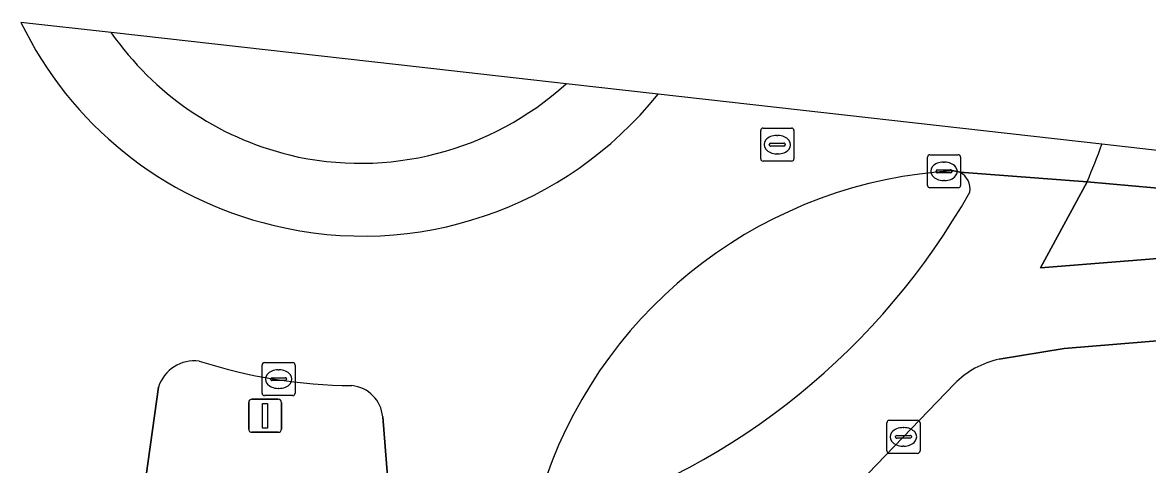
# Model space of a CAD drawing. Extents: x 161928 to 163071, y 386474 to 387428.
# Drawn here: x 162339.15 to 162373.15, y 387381.67 to 387395.03 of the extents above; entities that cross this region are included whole.
import ezdxf

# ---------------------------------------------------------------- set-up
doc = ezdxf.new("R2010")
doc.units = 0
for name, color, linetype in [('IMGEO_Berm_groen', 7, 'Continuous'), ('IMGEO_Fietspad_gesloten', 7, 'Continuous'), ('IMGEO_Kolk', 7, 'Continuous'), ('IMGEO_Lichtmast', 7, 'Continuous'), ('IMGEO_Rijbaan_lokaal_gesloten', 7, 'Continuous'), ('IMGEO_Rioolput', 7, 'Continuous'), ('IMGEO_Verkeerseiland_gesloten', 7, 'Continuous'), ('IMGEO_Verkeerseiland_groen', 7, 'Continuous'), ('IMGEO_Voetpad_open', 7, 'Continuous')]:
    doc.layers.add(name, color=color, linetype=linetype)

msp = doc.modelspace()

# ---------------------------------------------------------------- linework, layer by layer
at = {"layer": 'IMGEO_Berm_groen'}
msp.add_lwpolyline([(162355.575, 387393.176), (162350.509, 387393.747), (162341.834, 387394.725)], dxfattribs=at)
for centre, radius, start, end in [((162349.426, 387400.013), 9.253, 214.8562, 214.8599), ((162349.424, 387400.011), 9.25, 214.859, 256.2034), ((162349.359, 387400.028), 9.252, 256.6183, 312.2111)]:
    msp.add_arc(centre, radius, start, end, dxfattribs=at)
at = {"layer": 'IMGEO_Fietspad_gesloten'}
for points in [[(162368.664, 387384.853), (162370.627, 387385.176), (162373.806, 387385.434), (162375.665, 387385.548), (162378.86, 387385.945), (162378.543, 387388.335), (162375.228, 387388.042), (162369.913, 387387.617), (162371.321, 387390.21), (162367.475, 387390.506)], [(162363.876, 387380.533), (162364.704, 387381.394), (162367.31, 387384.106)]]:
    msp.add_lwpolyline(points, dxfattribs=at)
for centre, radius, start, end in [((162367.228, 387390.006), 0.557, 349.338, 63.716), ((162349.143, 387400.404), 21.388, 287.5118, 330.5963), ((162369.23, 387382.227), 2.686, 102.156, 135.6149)]:
    msp.add_arc(centre, radius, start, end, dxfattribs=at)
at = {"layer": 'IMGEO_Kolk'}
for p, q in [((162366.498, 387390.107), (162366.498, 387390.959)), ((162366.573, 387391.033), (162367.425, 387391.033)), ((162367.499, 387390.959), (162367.499, 387390.107)), ((162366.8, 387390.576), (162367.198, 387390.576)), ((162366.986, 387390.813), (162367.011, 387390.813)), ((162366.757, 387390.527), (162366.757, 387390.539)), ((162367.195, 387390.49), (162366.797, 387390.49)), ((162367.009, 387390.253), (162366.984, 387390.253)), ((162367.241, 387390.539), (162367.241, 387390.527)), ((162367.425, 387390.033), (162366.573, 387390.033)), ((162346.39, 387383.825), (162346.39, 387384.677)), ((162346.465, 387384.751), (162347.317, 387384.751)), ((162346.878, 387384.531), (162346.903, 387384.531)), ((162347.391, 387384.677), (162347.391, 387383.825)), ((162346.649, 387384.245), (162346.649, 387384.257)), ((162347.087, 387384.208), (162346.689, 387384.208)), ((162346.692, 387384.294), (162347.09, 387384.294)), ((162347.133, 387384.257), (162347.133, 387384.245)), ((162346.901, 387383.971), (162346.876, 387383.971)), ((162347.317, 387383.751), (162346.465, 387383.751)), ((162365.271, 387382.08), (162365.271, 387382.932)), ((162365.346, 387383.006), (162366.198, 387383.006)), ((162365.759, 387382.786), (162365.784, 387382.786)), ((162366.272, 387382.932), (162366.272, 387382.08)), ((162365.53, 387382.5), (162365.53, 387382.512)), ((162365.968, 387382.463), (162365.57, 387382.463)), ((162365.573, 387382.549), (162365.971, 387382.549)), ((162366.014, 387382.512), (162366.014, 387382.5)), ((162365.782, 387382.226), (162365.757, 387382.226)), ((162366.198, 387382.006), (162365.346, 387382.006))]:
    msp.add_line(p, q, dxfattribs=at)
for points in [[(162366.498, 387390.107), (162366.498, 387390.959)], [(162366.573, 387391.033), (162367.425, 387391.033)], [(162367.499, 387390.959), (162367.499, 387390.107)], [(162367.425, 387390.033), (162366.573, 387390.033)], [(162346.39, 387383.825), (162346.39, 387384.677)], [(162346.465, 387384.751), (162347.317, 387384.751)], [(162347.391, 387384.677), (162347.391, 387383.825)], [(162347.317, 387383.751), (162346.465, 387383.751)], [(162365.271, 387382.08), (162365.271, 387382.932)], [(162365.346, 387383.006), (162366.198, 387383.006)], [(162366.272, 387382.932), (162366.272, 387382.08)], [(162366.198, 387382.006), (162365.346, 387382.006)]]:
    msp.add_lwpolyline(points, dxfattribs=at)
for centre, radius, start, end in [((162366.575, 387390.957), 0.0765, 91.552, 178.448), ((162366.575, 387390.957), 0.0765, 91.552, 178.448), ((162367.423, 387390.957), 0.0765, 1.552, 88.448), ((162367.423, 387390.957), 0.0765, 1.552, 88.448), ((162366.797, 387390.536), 0.0403, 85.8775, 175.7526), ((162367.202, 387390.538), 0.0386, 1.7309, 96.639), ((162366.794, 387390.526), 0.0366, 178.938, 274.7102), ((162367.198, 387390.533), 0.043, 264.8664, 352.4533), ((162366.575, 387390.109), 0.0765, 181.552, 268.448), ((162366.575, 387390.109), 0.0765, 181.552, 268.448), ((162367.423, 387390.109), 0.0765, 271.552, 358.448), ((162367.423, 387390.109), 0.0765, 271.552, 358.448), ((162346.467, 387384.675), 0.0765, 91.552, 178.448), ((162346.467, 387384.675), 0.0765, 91.552, 178.448), ((162347.315, 387384.675), 0.0765, 1.552, 88.448), ((162347.315, 387384.675), 0.0765, 1.552, 88.448), ((162346.689, 387384.254), 0.0403, 85.8775, 175.7526), ((162346.686, 387384.244), 0.0366, 178.938, 274.7102), ((162347.09, 387384.251), 0.043, 264.8664, 352.4533), ((162347.094, 387384.256), 0.0386, 1.7309, 96.639), ((162346.467, 387383.827), 0.0765, 181.552, 268.448), ((162346.467, 387383.827), 0.0765, 181.552, 268.448), ((162347.315, 387383.827), 0.0765, 271.552, 358.448), ((162347.315, 387383.827), 0.0765, 271.552, 358.448), ((162365.348, 387382.93), 0.0765, 91.552, 178.448), ((162365.348, 387382.93), 0.0765, 91.552, 178.448), ((162366.196, 387382.93), 0.0765, 1.552, 88.448), ((162366.196, 387382.93), 0.0765, 1.552, 88.448), ((162365.57, 387382.509), 0.0403, 85.8775, 175.7526), ((162365.567, 387382.499), 0.0366, 178.938, 274.7102), ((162365.971, 387382.506), 0.043, 264.8664, 352.4533), ((162365.975, 387382.511), 0.0386, 1.7309, 96.639), ((162365.348, 387382.082), 0.0765, 181.552, 268.448), ((162365.348, 387382.082), 0.0765, 181.552, 268.448), ((162366.196, 387382.082), 0.0765, 271.552, 358.448), ((162366.196, 387382.082), 0.0765, 271.552, 358.448)]:
    msp.add_arc(centre, radius, start, end, dxfattribs=at)
for centre, major_axis, ratio, start_param, end_param in [((162366.985, 387390.533), (-0.387, 0.002), 0.722429, 4.712389, 7.853982), ((162367.01, 387390.533), (-0.39, 0.002), 0.717154, 1.570796, 4.712389), ((162346.877, 387384.251), (-0.387, 0.002), 0.722429, 4.712389, 7.853982), ((162346.902, 387384.251), (-0.39, 0.002), 0.717154, 1.570796, 4.712389), ((162365.758, 387382.506), (-0.387, 0.002), 0.722429, 4.712389, 7.853982), ((162365.783, 387382.506), (-0.39, 0.002), 0.717154, 1.570796, 4.712389)]:
    msp.add_ellipse(centre, major_axis=major_axis, ratio=ratio, start_param=start_param, end_param=end_param, dxfattribs=at)
at = {"layer": 'IMGEO_Lichtmast'}
for p, q in [((162345.986, 387382.743), (162345.986, 387383.543)), ((162345.986, 387383.543), (162345.986, 387382.743)), ((162346.086, 387383.643), (162346.876, 387383.643)), ((162346.876, 387383.643), (162346.086, 387383.643)), ((162346.976, 387383.543), (162346.976, 387382.743)), ((162346.976, 387382.743), (162346.976, 387383.543)), ((162346.876, 387382.643), (162346.086, 387382.643)), ((162346.086, 387382.643), (162346.876, 387382.643))]:
    msp.add_line(p, q, dxfattribs=at)
msp.add_lwpolyline([(162346.406, 387383.518), (162346.556, 387383.518), (162346.556, 387382.768), (162346.406, 387382.768), (162346.406, 387383.518)], dxfattribs=at)
for centre, start, end in [((162346.086, 387383.543), 90, 180), ((162346.086, 387383.543), 90, 180), ((162346.876, 387383.543), 0, 90), ((162346.876, 387383.543), 360, 90), ((162346.086, 387382.743), 180, 270), ((162346.086, 387382.743), 180, 270), ((162346.876, 387382.743), 270, 0), ((162346.876, 387382.743), 270, 0)]:
    msp.add_arc(centre, 0.1, start, end, dxfattribs=at)
at = {"layer": 'IMGEO_Rijbaan_lokaal_gesloten'}
for points in [[(162371.768, 387391.351), (162358.356, 387392.863)], [(162371.321, 387390.21), (162375.368, 387389.851), (162375.38, 387389.611), (162375.91, 387389.567), (162376.19, 387390.853), (162371.768, 387391.351)], [(162366.78, 387390.508), (162367.252, 387390.561), (162367.475, 387390.506), (162371.321, 387390.21)], [(162342.284, 387377.138), (162342.772, 387380.471), (162343.258, 387384.011)], [(162350.035, 387383.111), (162350.32, 387379.526), (162350.595, 387376.102)]]:
    msp.add_lwpolyline(points, dxfattribs=at)
for centre, radius, start, end in [((162349.385, 387400.009), 11.422, 205.8318, 256.5081), ((162349.432, 387400.005), 11.43, 256.272, 321.3203), ((162349.432, 387400.003), 11.429, 321.3275, 321.3323), ((162342.577, 387402.129), 31.117, 337.4784, 339.7349), ((162342.577, 387402.129), 31.117, 337.4784, 339.7349), ((162344.185, 387401.531), 29.402, 339.742, 339.7425), ((162344.185, 387401.531), 29.402, 339.742, 339.7425), ((162368.063, 387376.695), 13.873, 95.3054, 162.8347), ((162344.348, 387383.662), 1.144, 82.7559, 162.2346), ((162349.207, 387399.42), 15.364, 252.1291, 269.6236), ((162349.001, 387383.023), 1.038, 4.8394, 84.1823)]:
    msp.add_arc(centre, radius, start, end, dxfattribs=at)
at = {"layer": 'IMGEO_Rioolput'}
for p, q in [((162361.459, 387390.913), (162361.459, 387391.765)), ((162361.534, 387391.839), (162362.386, 387391.839)), ((162361.947, 387391.619), (162361.972, 387391.619)), ((162362.46, 387391.765), (162362.46, 387390.913)), ((162361.718, 387391.333), (162361.718, 387391.345)), ((162362.156, 387391.296), (162361.758, 387391.296)), ((162361.761, 387391.382), (162362.159, 387391.382)), ((162362.202, 387391.345), (162362.202, 387391.333)), ((162361.97, 387391.059), (162361.945, 387391.059)), ((162362.386, 387390.839), (162361.534, 387390.839))]:
    msp.add_line(p, q, dxfattribs=at)
for points in [[(162361.459, 387390.913), (162361.459, 387391.765)], [(162361.534, 387391.839), (162362.386, 387391.839)], [(162362.46, 387391.765), (162362.46, 387390.913)], [(162362.386, 387390.839), (162361.534, 387390.839)]]:
    msp.add_lwpolyline(points, dxfattribs=at)
for centre, radius, start, end in [((162361.536, 387391.763), 0.0765, 91.552, 178.448), ((162361.536, 387391.763), 0.0765, 91.552, 178.448), ((162362.384, 387391.763), 0.0765, 1.552, 88.448), ((162362.384, 387391.763), 0.0765, 1.552, 88.448), ((162361.758, 387391.342), 0.0403, 85.8775, 175.7526), ((162361.755, 387391.332), 0.0366, 178.938, 274.7102), ((162362.159, 387391.339), 0.043, 264.8664, 352.4533), ((162362.163, 387391.344), 0.0386, 1.7309, 96.639), ((162361.536, 387390.915), 0.0765, 181.552, 268.448), ((162361.536, 387390.915), 0.0765, 181.552, 268.448), ((162362.384, 387390.915), 0.0765, 271.552, 358.448), ((162362.384, 387390.915), 0.0765, 271.552, 358.448)]:
    msp.add_arc(centre, radius, start, end, dxfattribs=at)
for centre, major_axis, ratio, start_param, end_param in [((162361.946, 387391.339), (-0.387, 0.002), 0.722429, 4.712389, 7.853982), ((162361.971, 387391.339), (-0.39, 0.002), 0.717154, 1.570796, 4.712389)]:
    msp.add_ellipse(centre, major_axis=major_axis, ratio=ratio, start_param=start_param, end_param=end_param, dxfattribs=at)
at = {"layer": 'IMGEO_Verkeerseiland_gesloten'}
for points in [[(162341.834, 387394.725), (162339.104, 387395.032)], [(162358.356, 387392.863), (162355.575, 387393.176)]]:
    msp.add_lwpolyline(points, dxfattribs=at)
for centre, radius, start, end in [((162349.385, 387400.009), 11.422, 205.8318, 256.5081), ((162349.426, 387400.013), 9.253, 214.8562, 214.8599), ((162349.424, 387400.011), 9.25, 214.859, 256.2034), ((162349.359, 387400.028), 9.252, 256.6183, 312.2111), ((162349.432, 387400.005), 11.43, 256.272, 321.3203), ((162349.432, 387400.003), 11.429, 321.3275, 321.3323)]:
    msp.add_arc(centre, radius, start, end, dxfattribs=at)
at = {"layer": 'IMGEO_Verkeerseiland_groen'}
for points in [[(162367.475, 387390.506), (162367.252, 387390.561), (162366.78, 387390.508)], [(162343.258, 387384.011), (162342.772, 387380.471)], [(162350.32, 387379.526), (162350.035, 387383.111)]]:
    msp.add_lwpolyline(points, dxfattribs=at)
for centre, radius, start, end in [((162368.063, 387376.695), 13.873, 95.3054, 162.8347), ((162367.228, 387390.006), 0.557, 349.338, 63.716), ((162349.143, 387400.404), 21.388, 287.5118, 330.5963), ((162344.348, 387383.662), 1.144, 82.7559, 162.2346), ((162349.207, 387399.42), 15.364, 252.1291, 269.6236), ((162349.001, 387383.023), 1.038, 4.8394, 84.1823)]:
    msp.add_arc(centre, radius, start, end, dxfattribs=at)
at = {"layer": 'IMGEO_Voetpad_open'}
for points in [[(162375.38, 387389.611), (162375.368, 387389.851), (162371.321, 387390.21), (162369.913, 387387.617), (162375.228, 387388.042)], [(162373.806, 387385.434), (162370.627, 387385.176), (162368.664, 387384.853)], [(162367.31, 387384.106), (162364.704, 387381.394), (162370.088, 387380.547), (162420.374, 387374.918)]]:
    msp.add_lwpolyline(points, dxfattribs=at)
msp.add_arc((162369.23, 387382.227), 2.686, 102.156, 135.6149, dxfattribs=at)

doc.saveas('drawing.dxf')
